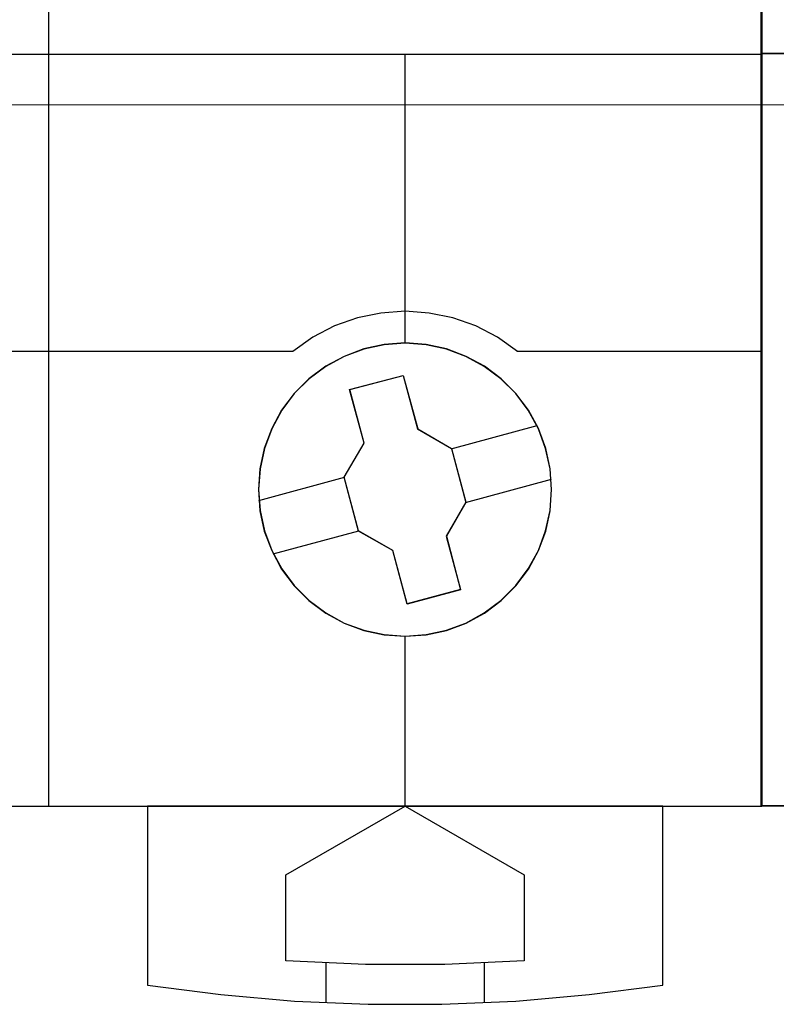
# Model space of a CAD drawing. Header units: millimetres. Extents: x -1290 to 1795, y -4192 to -1311.
# Tile 362 of 656: x 1434.2 to 1438.02, y -3693.94 to -3688.97. Entities that reach past the tile are written whole.
import ezdxf

# ---------------------------------------------------------------- set-up
doc = ezdxf.new("R2010")
doc.units = ezdxf.units.MM
doc.layers.add('45', color=7, linetype='Continuous')
doc.layers.add('Aparatura', color=7, linetype='Continuous', lineweight=13)

# ---------------------------------------------------------------- blocks, each defined once
blk = doc.blocks.new('*U209')
at = {"layer": '45', "color": 7}
for points in [[(369.536746, -233.587806), (387.534251, -233.587806), (387.534251, -233.587806), (405.525913, -233.587806), (405.525913, -233.587806), (405.525913, -316.565706), (405.525913, -316.565706), (387.534251, -316.565706), (387.534251, -316.565706), (369.536746, -316.565706), (369.536746, -316.565706), (351.545085, -316.565706), (351.545085, -316.565706), (351.545085, -233.587806), (351.545085, -233.587806), (369.536746, -233.587806), (369.536746, -233.587806)], [(400.222018, -308.564689), (400.186907, -308.044056), (400.075723, -307.523423), (399.894317, -307.02619), (399.636837, -306.558205), (399.32084, -306.137019), (398.946325, -305.768481), (398.524995, -305.452592), (398.062702, -305.20105), (397.57115, -305.013856), (397.056192, -304.90271), (396.523678, -304.861761), (395.997015, -304.90271), (395.482056, -305.013856), (394.984653, -305.20105), (394.52236, -305.452592), (394.095179, -305.768481), (393.720663, -306.137019), (393.404666, -306.558205), (393.15889, -307.02619), (392.965781, -307.523423), (392.860448, -308.044056), (392.819485, -308.564689), (392.860448, -309.097021), (392.965781, -309.611804), (393.15889, -310.103188), (393.404666, -310.571173), (393.720663, -310.992359), (394.095179, -311.366746), (394.52236, -311.682636), (394.984653, -311.940028), (395.482056, -312.121372), (395.997015, -312.232518), (396.523678, -312.267617), (397.056192, -312.232518), (397.57115, -312.121372), (398.062702, -311.940028), (398.524995, -311.682636), (398.946325, -311.366746), (399.32084, -310.992359), (399.636837, -310.571173), (399.894317, -310.103188), (400.075723, -309.611804), (400.186907, -309.097021), (400.222018, -308.564689)], [(400.216646, -308.564689), (400.181586, -308.044813), (400.070563, -307.524938), (399.88942, -307.028427), (399.632315, -306.561124), (399.316776, -306.14055), (398.942804, -305.772548), (398.522086, -305.457118), (398.060464, -305.205942), (397.569626, -305.019021), (397.055415, -304.908036), (396.523673, -304.867147), (395.997775, -304.908036), (395.483564, -305.019021), (394.986882, -305.205942), (394.525261, -305.457118), (394.098699, -305.772548), (393.724727, -306.14055), (393.409188, -306.561124), (393.163769, -307.028427), (392.97094, -307.524938), (392.865761, -308.044813), (392.824857, -308.564689), (392.865761, -309.096247), (392.97094, -309.610281), (393.163769, -310.10095), (393.409188, -310.568254), (393.724727, -310.988828), (394.098699, -311.362671), (394.525261, -311.678101), (394.986882, -311.935118), (395.483564, -312.116198), (395.997775, -312.227183), (396.523673, -312.262231), (397.055415, -312.227183), (397.569626, -312.116198), (398.060464, -311.935118), (398.522086, -311.678101), (398.942804, -311.362671), (399.316776, -310.988828), (399.632315, -310.568254), (399.88942, -310.10095), (400.070563, -309.610281), (400.181586, -309.096247), (400.216646, -308.564689)], [(395.1233, -306.037401), (396.477674, -305.680445), (396.477674, -305.680445), (396.841185, -307.032197), (396.841185, -307.032197), (397.697196, -307.529595), (397.697196, -307.529595), (398.060708, -308.8872), (398.060708, -308.8872), (397.568208, -309.741554), (397.568208, -309.741554), (397.925857, -311.093306), (397.925857, -311.093306), (396.577346, -311.456114), (396.577346, -311.456114), (396.213835, -310.104362), (396.213835, -310.104362), (395.346098, -309.612816), (395.346098, -309.612816), (394.982586, -308.255211), (394.982586, -308.255211), (395.486812, -307.395005), (395.486812, -307.395005), (395.1233, -306.037401), (395.1233, -306.037401)], [(395.126472, -306.040437), (396.476906, -305.684035), (396.83936, -307.033687), (397.692882, -307.530312), (398.055336, -308.885806), (397.564269, -309.738833), (397.920877, -311.088484), (396.576289, -311.450728), (396.213835, -310.101077), (395.348622, -309.610294), (394.986168, -308.2548), (395.488927, -307.395931), (395.126472, -306.040437)], [(390.022496, -316.554934), (390.022496, -321.074484), (390.022496, -321.074484), (391.87014, -321.314512), (393.729478, -321.478434), (395.594664, -321.560395), (397.454002, -321.560395), (399.319187, -321.478434), (401.172679, -321.314512), (403.02617, -321.074484), (403.02617, -321.074484), (403.02617, -316.554934), (390.022496, -316.554934)], [(393.516047, -318.294345), (396.524574, -316.554934), (396.524574, -316.554934), (399.527247, -318.294345), (399.527247, -318.294345), (399.527247, -320.461288), (399.527247, -320.461288), (397.525465, -320.554994), (395.523682, -320.554994), (393.516047, -320.461288), (393.516047, -320.461288), (393.516047, -318.294345), (393.516047, -318.294345)]]:
    blk.add_lwpolyline(points, close=True, dxfattribs=at)
at = {"layer": '45', "color": 59}
blk.add_lwpolyline([(369.539134, -233.593193), (387.533654, -233.593193), (405.522331, -233.593193), (405.522331, -316.562115), (387.533654, -316.562115), (369.539134, -316.562115), (351.550456, -316.562115), (351.550456, -233.593193), (369.539134, -233.593193)], close=True, dxfattribs=at)
at = {"layer": '45', "color": 7}
for points in [[(387.528125, -316.565706), (387.528125, -266.873761)], [(369.533919, -297.567218), (387.538869, -297.567218)], [(387.528125, -297.567218), (405.525913, -297.567218)], [(396.518961, -297.567218), (396.518961, -304.872533)], [(397.686462, -307.536846), (399.853145, -306.947968)], [(392.83202, -308.838481), (394.99333, -308.249603)], [(398.048173, -308.892342), (400.216646, -308.301669)], [(393.193731, -310.188591), (395.355041, -309.605099)], [(396.518961, -312.256845), (396.518961, -316.565706)], [(394.5206, -320.515496), (394.5206, -321.524487)], [(398.515532, -320.515496), (398.515532, -321.524487)]]:
    blk.add_lwpolyline(points, dxfattribs=at)
at = {"layer": '45', "color": 251}
for points in [[(399.357136, -305.077204), (398.853786, -304.716817), (398.309467, -304.433234), (397.73003, -304.226455), (397.133034, -304.108295), (396.524333, -304.061031), (395.909779, -304.108295), (395.318636, -304.226455), (394.739199, -304.433234), (394.194879, -304.716817), (393.69153, -305.077204)], [(381.357557, -305.066432), (387.538869, -305.066432)], [(387.528125, -305.066432), (393.702274, -305.066432)], [(399.346392, -305.066432), (405.525913, -305.066432)]]:
    blk.add_lwpolyline(points, dxfattribs=at)
blk = doc.blocks.new('*U211')
at = {"layer": '45', "color": 7}
for points in [[(405.515169, -233.593193), (423.516538, -233.593193), (423.516538, -233.593193), (423.516538, -316.554934), (423.516538, -316.554934), (405.515169, -316.554934), (405.515169, -316.554934), (405.515169, -233.593193), (405.515169, -233.593193)], [(405.520541, -233.598579), (423.511166, -233.598579), (423.511166, -316.549548), (405.520541, -316.549548), (405.520541, -233.598579)], [(405.515169, -297.55465), (423.516538, -297.55465), (405.515169, -297.55465)]]:
    blk.add_lwpolyline(points, close=True, dxfattribs=at)

msp = doc.modelspace()

# ---------------------------------------------------------------- linework, layer by layer
at = {"layer": 'Aparatura', "color": 7, "lineweight": 13}
msp.add_lwpolyline([(1542.0388, -3689.4026), (1412.53, -3689.4026), (1412.53, -3680.4182), (1542.0388, -3680.4182), (1542.0388, -3689.4026)], close=True, dxfattribs=at)
msp.add_lwpolyline([(1412.53, -3689.4022), (1542.0388, -3689.4022)], dxfattribs=at)

# ---------------------------------------------------------------- block references
at = {"layer": 'Aparatura', "color": 7, "lineweight": 13, "xscale": 0.2, "yscale": 0.2, "zscale": 0.2}
for name in ['*U209', '*U211']:
    msp.add_blockref(name, (1356.8403, -3629.6324), dxfattribs=at)

doc.saveas('drawing.dxf')
